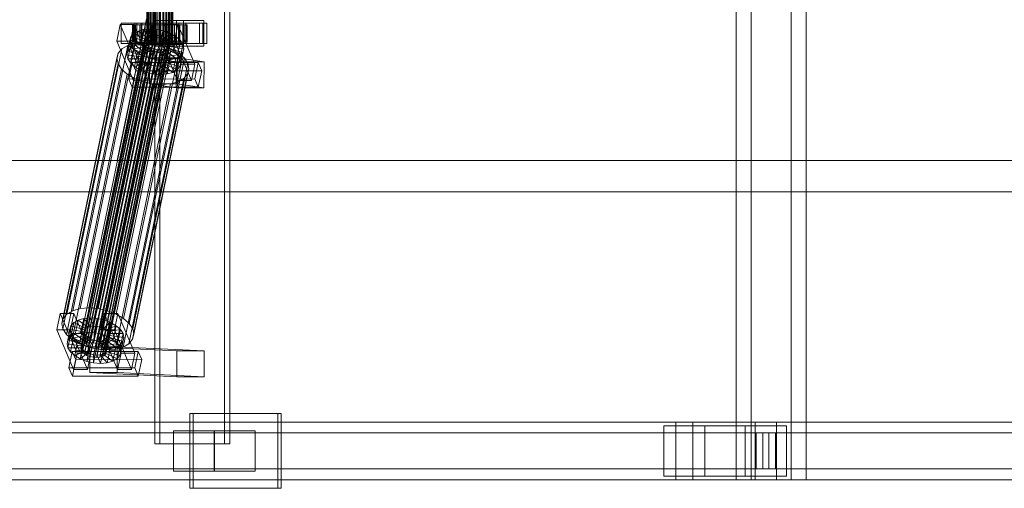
# Model space of a CAD drawing. Header units: millimetres. Extents: x -2233 to 65662, y -50530 to 6847.
# Tile 416 of 656: x 20029 to 20713, y -18456 to -18130. Entities that reach past the tile are written whole.
import ezdxf

# ---------------------------------------------------------------- set-up
doc = ezdxf.new("R2010")
doc.units = ezdxf.units.MM
doc.layers.add('superior_C02', color=7, linetype='Continuous', lineweight=0)

msp = doc.modelspace()

# ---------------------------------------------------------------- linework, layer by layer
at = {"layer": 'superior_C02'}
for p, q in [((20526.757, -17550), (20526.757, -18450)), ((20537.188, -18450), (20537.188, -17550)), ((20564.939, -18450), (20564.939, -17550)), ((20575.37, -17550), (20575.37, -18450)), ((20122.893, -17575), (20122.893, -18425)), ((20126.47, -18425), (20126.47, -17575)), ((20171.385, -18425), (20171.385, -17575)), ((20174.961, -17575), (20174.961, -18425)), ((20117.402, -18148), (20117.402, -17852)), ((20117.613, -18148), (20117.613, -17852)), ((20117.804, -18148), (20117.804, -17852)), ((20118.423, -18148), (20118.423, -17852)), ((20118.791, -18148), (20118.791, -17852)), ((20119.776, -18148), (20119.776, -17852)), ((20120.296, -18148), (20120.296, -17852)), ((20121.58, -18148), (20121.58, -17852)), ((20122.217, -18148), (20122.217, -17852)), ((20123.712, -18148), (20123.712, -17852)), ((20124.422, -18148), (20124.422, -17852)), ((20126.027, -18148), (20126.027, -17852)), ((20126.762, -18148), (20126.762, -17852)), ((20128.367, -18148), (20128.367, -17852)), ((20129.077, -18148), (20129.077, -17852)), ((20130.573, -18148), (20130.573, -17852)), ((20131.209, -18148), (20131.209, -17852)), ((20132.493, -18148), (20132.493, -17852)), ((20133.013, -18148), (20133.013, -17852)), ((20133.999, -18148), (20133.999, -17852)), ((20134.366, -18148), (20134.366, -17852)), ((20134.986, -17852), (20134.986, -18148)), ((20135.176, -18148), (20135.176, -17852)), ((20135.387, -18148), (20135.387, -17852)), ((20117.046, -18130), (20096.643, -18228.298)), ((20098.422, -18228.298), (20118.824, -18130)), ((20142.795, -18131), (20123.704, -18131)), ((20123.704, -18131), (20123.704, -18149)), ((20137.892, -18131), (20123.704, -18131)), ((20137.892, -18149), (20137.892, -18131)), ((20137.892, -18131), (20156.983, -18131)), ((20142.795, -18149), (20142.795, -18131)), ((20142.795, -18131), (20156.983, -18131)), ((20156.983, -18131), (20156.983, -18149)), ((20098.806, -18133.859), (20096.425, -18145.327)), ((20108.351, -18133.847), (20098.806, -18133.859)), ((20110.556, -18161.391), (20098.806, -18133.859)), ((20109.039, -18133), (20099.494, -18133)), ((20099.494, -18133), (20099.494, -18147)), ((20113.8, -18133), (20099.494, -18133)), ((20105.971, -18145.315), (20108.351, -18133.847)), ((20107.857, -18134), (20107.411, -18134)), ((20107.411, -18134), (20117.402, -18134)), ((20107.411, -18146), (20107.411, -18134)), ((20107.411, -18134), (20108.258, -18134)), ((20109.566, -18134), (20107.857, -18134)), ((20107.857, -18134), (20117.613, -18134)), ((20107.857, -18146), (20107.857, -18134)), ((20111.215, -18138.419), (20108.198, -18140.156)), ((20108.258, -18134), (20117.804, -18134)), ((20108.258, -18146), (20108.258, -18134)), ((20108.258, -18134), (20110.342, -18134)), ((20108.351, -18133.847), (20120.102, -18161.379)), ((20109.039, -18147), (20109.039, -18133)), ((20109.039, -18133), (20123.346, -18133)), ((20109.175, -18148.249), (20111.215, -18138.419)), ((20112.422, -18134), (20109.566, -18134)), ((20109.566, -18134), (20118.423, -18134)), ((20109.566, -18146), (20109.566, -18134)), ((20156.159, -18133), (20110.341, -18133)), ((20110.341, -18133), (20110.341, -18147)), ((20113.321, -18133), (20110.341, -18133)), ((20110.342, -18134), (20118.791, -18134)), ((20110.342, -18146), (20110.342, -18134)), ((20110.342, -18134), (20113.52, -18134)), ((20115.125, -18137.325), (20111.215, -18138.419)), ((20111.215, -18138.419), (20118.108, -18143.38)), ((20116.231, -18134), (20112.422, -18134)), ((20112.422, -18134), (20119.776, -18134)), ((20112.422, -18146), (20112.422, -18134)), ((20113.084, -18147.155), (20115.125, -18137.325)), ((20113.321, -18147), (20113.321, -18133)), ((20113.321, -18133), (20159.14, -18133)), ((20113.52, -18134), (20120.296, -18134)), ((20113.52, -18146), (20113.52, -18134)), ((20113.52, -18134), (20117.575, -18134)), ((20113.8, -18147), (20113.8, -18133)), ((20113.8, -18133), (20123.346, -18133)), ((20119.66, -18136.948), (20115.125, -18137.325)), ((20115.125, -18137.325), (20119.96, -18142.862)), ((20120.732, -18134), (20116.231, -18134)), ((20116.231, -18134), (20121.58, -18134)), ((20116.231, -18146), (20116.231, -18134)), ((20117.402, -18134), (20117.613, -18134)), ((20117.402, -18134), (20117.402, -18146)), ((20117.804, -18134), (20117.402, -18134)), ((20117.575, -18134), (20122.217, -18134)), ((20117.575, -18146), (20117.575, -18134)), ((20117.575, -18134), (20122.231, -18134)), ((20117.613, -18134), (20118.423, -18134)), ((20117.613, -18134), (20117.613, -18146)), ((20117.62, -18146.777), (20119.66, -18136.948)), ((20117.804, -18134), (20117.804, -18146)), ((20118.791, -18134), (20117.804, -18134)), ((20118.423, -18134), (20119.776, -18134)), ((20118.423, -18134), (20118.423, -18146)), ((20118.791, -18134), (20118.791, -18146)), ((20120.296, -18134), (20118.791, -18134)), ((20124.513, -18137.313), (20119.66, -18136.948)), ((20119.66, -18136.948), (20122.108, -18142.683)), ((20119.776, -18134), (20121.58, -18134)), ((20119.776, -18134), (20119.776, -18146)), ((20120.296, -18134), (20120.296, -18146)), ((20122.217, -18134), (20120.296, -18134)), ((20125.619, -18134), (20120.732, -18134)), ((20120.732, -18134), (20123.712, -18134)), ((20120.732, -18146), (20120.732, -18134)), ((20121.58, -18134), (20123.712, -18134)), ((20121.58, -18134), (20121.58, -18146)), ((20122.217, -18134), (20122.217, -18146)), ((20124.422, -18134), (20122.217, -18134)), ((20122.231, -18134), (20124.422, -18134)), ((20122.231, -18146), (20122.231, -18134)), ((20122.231, -18134), (20127.171, -18134)), ((20122.473, -18147.143), (20124.513, -18137.313)), ((20123.346, -18133), (20123.346, -18147)), ((20123.712, -18134), (20126.027, -18134)), ((20123.712, -18134), (20123.712, -18146)), ((20124.513, -18137.313), (20124.407, -18142.856)), ((20124.422, -18134), (20124.422, -18146)), ((20126.762, -18134), (20124.422, -18134)), ((20129.352, -18138.396), (20124.513, -18137.313)), ((20130.559, -18134), (20125.619, -18134)), ((20125.619, -18134), (20126.027, -18134)), ((20125.619, -18146), (20125.619, -18134)), ((20126.027, -18134), (20128.367, -18134)), ((20126.027, -18134), (20126.027, -18146)), ((20129.352, -18138.396), (20126.699, -18143.369)), ((20127.171, -18134), (20126.762, -18134)), ((20126.762, -18134), (20126.762, -18146)), ((20129.077, -18134), (20126.762, -18134)), ((20129.351, -18133.821), (20126.971, -18145.289)), ((20127.171, -18146), (20127.171, -18134)), ((20127.171, -18134), (20132.058, -18134)), ((20127.311, -18148.226), (20129.352, -18138.396)), ((20130.559, -18134), (20128.367, -18134)), ((20128.367, -18134), (20130.573, -18134)), ((20128.367, -18134), (20128.367, -18146)), ((20132.058, -18134), (20129.077, -18134)), ((20129.077, -18134), (20129.077, -18146)), ((20131.209, -18134), (20129.077, -18134)), ((20138.897, -18133.809), (20129.351, -18133.821)), ((20141.102, -18161.353), (20129.351, -18133.821)), ((20133.847, -18140.123), (20129.352, -18138.396)), ((20139.585, -18133), (20130.04, -18133)), ((20130.04, -18133), (20130.04, -18147)), ((20144.346, -18133), (20130.04, -18133)), ((20135.215, -18134), (20130.559, -18134)), ((20130.559, -18146), (20130.559, -18134)), ((20135.215, -18134), (20130.573, -18134)), ((20130.573, -18134), (20132.493, -18134)), ((20130.573, -18134), (20130.573, -18146)), ((20136.559, -18134), (20131.209, -18134)), ((20131.209, -18134), (20131.209, -18146)), ((20133.013, -18134), (20131.209, -18134)), ((20132.058, -18146), (20132.058, -18134)), ((20132.058, -18134), (20136.559, -18134)), ((20139.27, -18134), (20132.493, -18134)), ((20132.493, -18134), (20133.999, -18134)), ((20132.493, -18134), (20132.493, -18146)), ((20140.367, -18134), (20133.013, -18134)), ((20133.013, -18134), (20133.013, -18146)), ((20134.366, -18134), (20133.013, -18134)), ((20142.447, -18134), (20133.999, -18134)), ((20133.999, -18134), (20134.986, -18134)), ((20133.999, -18134), (20133.999, -18146)), ((20143.223, -18134), (20134.366, -18134)), ((20134.366, -18134), (20134.366, -18146)), ((20135.176, -18134), (20134.366, -18134)), ((20134.986, -18134), (20144.531, -18134)), ((20134.986, -18146), (20134.986, -18134)), ((20134.986, -18134), (20135.387, -18134)), ((20144.933, -18134), (20135.176, -18134)), ((20135.176, -18134), (20135.176, -18146)), ((20135.387, -18134), (20135.176, -18134)), ((20139.27, -18134), (20135.215, -18134)), ((20135.215, -18146), (20135.215, -18134)), ((20145.379, -18134), (20135.387, -18134)), ((20135.387, -18134), (20135.387, -18146)), ((20136.516, -18145.277), (20138.897, -18133.809)), ((20136.559, -18146), (20136.559, -18134)), ((20136.559, -18134), (20140.367, -18134)), ((20138.897, -18133.809), (20150.647, -18161.341)), ((20142.447, -18134), (20139.27, -18134)), ((20139.27, -18146), (20139.27, -18134)), ((20139.585, -18147), (20139.585, -18133)), ((20139.585, -18133), (20153.892, -18133)), ((20140.367, -18146), (20140.367, -18134)), ((20140.367, -18134), (20143.223, -18134)), ((20144.531, -18134), (20142.447, -18134)), ((20142.447, -18146), (20142.447, -18134)), ((20143.223, -18146), (20143.223, -18134)), ((20143.223, -18134), (20144.933, -18134)), ((20144.346, -18147), (20144.346, -18133)), ((20144.346, -18133), (20153.892, -18133)), ((20144.531, -18134), (20144.531, -18146)), ((20145.379, -18134), (20144.531, -18134)), ((20144.933, -18146), (20144.933, -18134)), ((20144.933, -18134), (20145.379, -18134)), ((20145.379, -18146), (20145.379, -18134)), ((20153.892, -18133), (20153.892, -18147)), ((20156.159, -18147), (20156.159, -18133)), ((20156.159, -18133), (20159.14, -18133)), ((20159.14, -18133), (20159.14, -18147)), ((20071.408, -18358.68), (20115.783, -18144.881)), ((20071.735, -18357.434), (20116.11, -18143.635)), ((20072.643, -18356.363), (20117.019, -18142.565)), ((20074.073, -18355.541), (20118.448, -18141.742)), ((20075.924, -18355.022), (20120.3, -18141.224)), ((20078.073, -18354.844), (20122.448, -18141.045)), ((20080.371, -18355.017), (20124.747, -18141.218)), ((20082.664, -18355.53), (20127.039, -18141.731)), ((20084.793, -18356.348), (20129.168, -18142.549)), ((20086.614, -18357.415), (20130.99, -18143.617)), ((20088.004, -18358.659), (20132.38, -18144.861)), ((20096.425, -18145.327), (20105.971, -18145.315)), ((20096.425, -18145.327), (20108.176, -18172.859)), ((20103.549, -18154.877), (20105.589, -18145.047)), ((20104.239, -18152.246), (20106.279, -18142.416)), ((20106.279, -18142.416), (20105.589, -18145.047)), ((20105.589, -18145.047), (20115.443, -18146.52)), ((20105.589, -18145.047), (20106.175, -18147.868)), ((20117.721, -18172.847), (20105.971, -18145.315)), ((20106.158, -18149.985), (20108.198, -18140.156)), ((20108.198, -18140.156), (20106.279, -18142.416)), ((20106.279, -18142.416), (20115.77, -18145.274)), ((20117.402, -18146), (20107.411, -18146)), ((20107.411, -18146), (20107.857, -18146)), ((20108.258, -18146), (20107.411, -18146)), ((20117.613, -18146), (20107.857, -18146)), ((20107.857, -18146), (20109.566, -18146)), ((20108.198, -18140.156), (20116.679, -18144.203)), ((20117.804, -18146), (20108.258, -18146)), ((20110.342, -18146), (20108.258, -18146)), ((20118.423, -18146), (20109.566, -18146)), ((20109.566, -18146), (20112.422, -18146)), ((20118.791, -18146), (20110.342, -18146)), ((20113.52, -18146), (20110.342, -18146)), ((20119.776, -18146), (20112.422, -18146)), ((20112.422, -18146), (20116.231, -18146)), ((20120.296, -18146), (20113.52, -18146)), ((20117.575, -18146), (20113.52, -18146)), ((20115.77, -18145.274), (20113.73, -18155.103)), ((20116.679, -18144.203), (20114.639, -18154.033)), ((20115.443, -18146.52), (20115.77, -18145.274)), ((20115.77, -18145.274), (20116.679, -18144.203)), ((20116.11, -18143.635), (20115.783, -18144.881)), ((20115.783, -18144.881), (20116.061, -18146.218)), ((20118.108, -18143.38), (20116.068, -18153.21)), ((20117.019, -18142.565), (20116.11, -18143.635)), ((20121.58, -18146), (20116.231, -18146)), ((20116.231, -18146), (20120.732, -18146)), ((20116.679, -18144.203), (20118.108, -18143.38)), ((20118.448, -18141.742), (20117.019, -18142.565)), ((20117.613, -18146), (20117.402, -18146)), ((20117.402, -18146), (20117.804, -18146)), ((20122.217, -18146), (20117.575, -18146)), ((20122.231, -18146), (20117.575, -18146)), ((20118.423, -18146), (20117.613, -18146)), ((20117.804, -18146), (20118.791, -18146)), ((20119.96, -18142.862), (20117.92, -18152.692)), ((20118.108, -18143.38), (20119.96, -18142.862)), ((20119.776, -18146), (20118.423, -18146)), ((20120.3, -18141.224), (20118.448, -18141.742)), ((20118.791, -18146), (20120.296, -18146)), ((20121.58, -18146), (20119.776, -18146)), ((20119.96, -18142.862), (20122.108, -18142.683)), ((20122.108, -18142.683), (20120.068, -18152.513)), ((20120.296, -18146), (20122.217, -18146)), ((20122.448, -18141.045), (20120.3, -18141.224)), ((20123.712, -18146), (20120.732, -18146)), ((20120.732, -18146), (20125.619, -18146)), ((20123.712, -18146), (20121.58, -18146)), ((20122.108, -18142.683), (20124.407, -18142.856)), ((20122.217, -18146), (20124.422, -18146)), ((20124.422, -18146), (20122.231, -18146)), ((20127.171, -18146), (20122.231, -18146)), ((20124.407, -18142.856), (20122.367, -18152.686)), ((20124.747, -18141.218), (20122.448, -18141.045)), ((20126.027, -18146), (20123.712, -18146)), ((20124.407, -18142.856), (20126.699, -18143.369)), ((20124.422, -18146), (20126.762, -18146)), ((20126.699, -18143.369), (20124.659, -18153.199)), ((20127.039, -18141.731), (20124.747, -18141.218)), ((20126.027, -18146), (20125.619, -18146)), ((20125.619, -18146), (20130.559, -18146)), ((20128.367, -18146), (20126.027, -18146)), ((20126.699, -18143.369), (20128.828, -18144.188)), ((20126.762, -18146), (20127.171, -18146)), ((20126.762, -18146), (20129.077, -18146)), ((20128.828, -18144.188), (20126.788, -18154.017)), ((20126.971, -18145.289), (20136.516, -18145.277)), ((20126.971, -18145.289), (20138.721, -18172.821)), ((20129.168, -18142.549), (20127.039, -18141.731)), ((20132.058, -18146), (20127.171, -18146)), ((20130.573, -18146), (20128.367, -18146)), ((20128.367, -18146), (20130.559, -18146)), ((20130.65, -18145.255), (20128.61, -18155.085)), ((20133.847, -18140.123), (20128.828, -18144.188)), ((20128.828, -18144.188), (20130.65, -18145.255)), ((20129.077, -18146), (20132.058, -18146)), ((20129.077, -18146), (20131.209, -18146)), ((20130.99, -18143.617), (20129.168, -18142.549)), ((20130.559, -18146), (20135.215, -18146)), ((20132.493, -18146), (20130.573, -18146)), ((20130.573, -18146), (20135.215, -18146)), ((20137.693, -18142.377), (20130.65, -18145.255)), ((20130.65, -18145.255), (20132.04, -18146.499)), ((20132.38, -18144.861), (20130.99, -18143.617)), ((20131.209, -18146), (20136.559, -18146)), ((20131.209, -18146), (20133.013, -18146)), ((20131.807, -18149.953), (20133.847, -18140.123)), ((20140.626, -18145.003), (20132.04, -18146.499)), ((20136.559, -18146), (20132.058, -18146)), ((20133.243, -18146.196), (20132.38, -18144.861)), ((20133.999, -18146), (20132.493, -18146)), ((20132.493, -18146), (20139.27, -18146)), ((20133.013, -18146), (20140.367, -18146)), ((20133.013, -18146), (20134.366, -18146)), ((20137.693, -18142.377), (20133.847, -18140.123)), ((20134.986, -18146), (20133.999, -18146)), ((20133.999, -18146), (20142.447, -18146)), ((20134.366, -18146), (20143.223, -18146)), ((20134.366, -18146), (20135.176, -18146)), ((20144.531, -18146), (20134.986, -18146)), ((20135.387, -18146), (20134.986, -18146)), ((20135.176, -18146), (20144.933, -18146)), ((20135.176, -18146), (20135.387, -18146)), ((20135.215, -18146), (20139.27, -18146)), ((20135.387, -18146), (20145.379, -18146)), ((20135.652, -18152.207), (20137.693, -18142.377)), ((20148.267, -18172.809), (20136.516, -18145.277)), ((20140.367, -18146), (20136.559, -18146)), ((20140.626, -18145.003), (20137.693, -18142.377)), ((20138.586, -18154.833), (20140.626, -18145.003)), ((20139.27, -18146), (20142.447, -18146)), ((20143.223, -18146), (20140.367, -18146)), ((20142.448, -18147.823), (20140.626, -18145.003)), ((20142.447, -18146), (20144.531, -18146)), ((20144.933, -18146), (20143.223, -18146)), ((20144.531, -18146), (20145.379, -18146)), ((20145.379, -18146), (20144.933, -18146)), ((20061.796, -18334.981), (20100.05, -18150.672)), ((20065.829, -18332.659), (20104.083, -18148.35)), ((20071.055, -18331.197), (20109.31, -18146.887)), ((20071.685, -18360.017), (20116.061, -18146.218)), ((20072.548, -18361.352), (20116.924, -18147.554)), ((20073.938, -18362.596), (20118.313, -18148.798)), ((20075.759, -18363.664), (20120.135, -18149.865)), ((20077.118, -18330.692), (20115.373, -18146.383)), ((20077.889, -18364.482), (20122.264, -18150.683)), ((20080.181, -18364.995), (20124.556, -18151.196)), ((20082.479, -18365.168), (20126.855, -18151.369)), ((20083.606, -18331.181), (20121.86, -18146.872)), ((20084.628, -18364.989), (20129.003, -18151.191)), ((20086.48, -18364.471), (20130.855, -18150.672)), ((20087.909, -18363.648), (20132.284, -18149.85)), ((20088.818, -18362.578), (20133.193, -18148.779)), ((20133.243, -18146.196), (20088.867, -18359.995)), ((20089.145, -18361.332), (20133.52, -18147.533)), ((20090.074, -18332.629), (20128.329, -18148.32)), ((20096.084, -18334.938), (20134.339, -18150.629)), ((20100.05, -18150.672), (20097.485, -18153.694)), ((20099.494, -18147), (20109.039, -18147)), ((20099.494, -18147), (20113.8, -18147)), ((20104.083, -18148.35), (20100.05, -18150.672)), ((20103.549, -18154.877), (20104.239, -18152.246)), ((20109.31, -18146.887), (20104.083, -18148.35)), ((20104.135, -18157.698), (20106.175, -18147.868)), ((20104.239, -18152.246), (20106.158, -18149.985)), ((20113.73, -18155.103), (20104.239, -18152.246)), ((20105.957, -18160.518), (20107.997, -18150.688)), ((20106.158, -18149.985), (20109.175, -18148.249)), ((20114.639, -18154.033), (20106.158, -18149.985)), ((20106.175, -18147.868), (20115.721, -18147.856)), ((20106.175, -18147.868), (20107.997, -18150.688)), ((20107.997, -18150.688), (20116.584, -18149.192)), ((20107.997, -18150.688), (20110.931, -18153.314)), ((20123.346, -18147), (20109.039, -18147)), ((20109.175, -18148.249), (20113.084, -18147.155)), ((20116.068, -18153.21), (20109.175, -18148.249)), ((20115.373, -18146.383), (20109.31, -18146.887)), ((20110.341, -18147), (20156.159, -18147)), ((20110.341, -18147), (20113.321, -18147)), ((20110.931, -18153.314), (20117.973, -18150.436)), ((20113.084, -18147.155), (20117.62, -18146.777)), ((20117.92, -18152.692), (20113.084, -18147.155)), ((20159.14, -18147), (20113.321, -18147)), ((20115.443, -18146.52), (20113.403, -18156.35)), ((20115.721, -18147.856), (20113.68, -18157.686)), ((20123.346, -18147), (20113.8, -18147)), ((20116.584, -18149.192), (20114.543, -18159.022)), ((20114.776, -18155.567), (20119.795, -18151.503)), ((20121.86, -18146.872), (20115.373, -18146.383)), ((20115.721, -18147.856), (20115.443, -18146.52)), ((20116.584, -18149.192), (20115.721, -18147.856)), ((20117.973, -18150.436), (20115.933, -18160.266)), ((20116.061, -18146.218), (20116.924, -18147.554)), ((20117.92, -18152.692), (20116.068, -18153.21)), ((20117.973, -18150.436), (20116.584, -18149.192)), ((20116.924, -18147.554), (20118.313, -18148.798)), ((20117.804, -18148), (20117.402, -18148)), ((20117.402, -18148), (20117.613, -18148)), ((20117.613, -18148), (20118.423, -18148)), ((20120.068, -18152.513), (20117.62, -18146.777)), ((20117.62, -18146.777), (20122.473, -18147.143)), ((20119.795, -18151.503), (20117.755, -18161.333)), ((20118.791, -18148), (20117.804, -18148)), ((20120.068, -18152.513), (20117.92, -18152.692)), ((20119.795, -18151.503), (20117.973, -18150.436)), ((20118.313, -18148.798), (20120.135, -18149.865)), ((20118.423, -18148), (20119.776, -18148)), ((20120.296, -18148), (20118.791, -18148)), ((20119.271, -18157.295), (20121.924, -18152.321)), ((20119.776, -18148), (20121.58, -18148)), ((20121.924, -18152.321), (20119.795, -18151.503)), ((20121.924, -18152.321), (20119.884, -18162.151)), ((20122.367, -18152.686), (20120.068, -18152.513)), ((20120.135, -18149.865), (20122.264, -18150.683)), ((20122.217, -18148), (20120.296, -18148)), ((20121.58, -18148), (20123.712, -18148)), ((20128.329, -18148.32), (20121.86, -18146.872)), ((20124.216, -18152.835), (20121.924, -18152.321)), ((20124.216, -18152.835), (20122.176, -18162.664)), ((20124.422, -18148), (20122.217, -18148)), ((20122.264, -18150.683), (20124.556, -18151.196)), ((20122.367, -18152.686), (20122.473, -18147.143)), ((20124.659, -18153.199), (20122.367, -18152.686)), ((20122.473, -18147.143), (20127.311, -18148.226)), ((20123.704, -18149), (20142.795, -18149)), ((20137.892, -18149), (20123.704, -18149)), ((20123.712, -18148), (20126.027, -18148)), ((20124.11, -18158.378), (20124.216, -18152.835)), ((20126.515, -18153.008), (20124.216, -18152.835)), ((20126.762, -18148), (20124.422, -18148)), ((20124.556, -18151.196), (20126.855, -18151.369)), ((20124.659, -18153.199), (20127.311, -18148.226)), ((20126.027, -18148), (20128.367, -18148)), ((20128.663, -18152.829), (20126.515, -18153.008)), ((20128.663, -18152.829), (20126.623, -18162.659)), ((20129.077, -18148), (20126.762, -18148)), ((20126.788, -18154.017), (20131.807, -18149.953)), ((20126.855, -18151.369), (20129.003, -18151.191)), ((20127.311, -18148.226), (20131.807, -18149.953)), ((20134.339, -18150.629), (20128.329, -18148.32)), ((20128.367, -18148), (20130.573, -18148)), ((20130.515, -18152.311), (20128.475, -18162.14)), ((20128.61, -18155.085), (20135.652, -18152.207)), ((20130.515, -18152.311), (20128.663, -18152.829)), ((20133.498, -18158.366), (20128.663, -18152.829)), ((20129.003, -18151.191), (20130.855, -18150.672)), ((20131.209, -18148), (20129.077, -18148)), ((20131.944, -18151.488), (20129.904, -18161.318)), ((20132.04, -18146.499), (20129.999, -18156.329)), ((20130.04, -18147), (20139.585, -18147)), ((20130.04, -18147), (20144.346, -18147)), ((20131.944, -18151.488), (20130.515, -18152.311)), ((20137.408, -18157.272), (20130.515, -18152.311)), ((20130.573, -18148), (20132.493, -18148)), ((20132.853, -18150.417), (20130.813, -18160.247)), ((20130.855, -18150.672), (20132.284, -18149.85)), ((20130.862, -18157.665), (20132.903, -18147.835)), ((20133.18, -18149.171), (20131.14, -18159.001)), ((20133.013, -18148), (20131.209, -18148)), ((20131.807, -18149.953), (20135.652, -18152.207)), ((20132.853, -18150.417), (20131.944, -18151.488)), ((20140.425, -18155.535), (20131.944, -18151.488)), ((20132.04, -18146.499), (20132.903, -18147.835)), ((20132.284, -18149.85), (20133.193, -18148.779)), ((20132.493, -18148), (20133.999, -18148)), ((20133.18, -18149.171), (20132.853, -18150.417)), ((20142.344, -18153.275), (20132.853, -18150.417)), ((20132.903, -18147.835), (20142.448, -18147.823)), ((20132.903, -18147.835), (20133.18, -18149.171)), ((20134.366, -18148), (20133.013, -18148)), ((20143.034, -18150.644), (20133.18, -18149.171)), ((20133.193, -18148.779), (20133.52, -18147.533)), ((20133.52, -18147.533), (20133.243, -18146.196)), ((20133.999, -18148), (20134.986, -18148)), ((20139.479, -18153.641), (20134.339, -18150.629)), ((20135.176, -18148), (20134.366, -18148)), ((20134.986, -18148), (20135.387, -18148)), ((20135.387, -18148), (20135.176, -18148)), ((20135.652, -18152.207), (20138.586, -18154.833)), ((20156.983, -18149), (20137.892, -18149)), ((20153.892, -18147), (20139.585, -18147)), ((20142.448, -18147.823), (20140.408, -18157.653)), ((20140.994, -18160.474), (20143.034, -18150.644)), ((20142.344, -18153.275), (20143.034, -18150.644)), ((20143.034, -18150.644), (20142.448, -18147.823)), ((20156.983, -18149), (20142.795, -18149)), ((20153.892, -18147), (20144.346, -18147)), ((20159.14, -18147), (20156.159, -18147)), ((20058.308, -18341.52), (20096.562, -18157.211)), ((20059.23, -18338.003), (20097.485, -18153.694)), ((20097.485, -18153.694), (20096.562, -18157.211)), ((20096.562, -18157.211), (20097.346, -18160.982)), ((20101.225, -18337.95), (20139.479, -18153.641)), ((20113.403, -18156.35), (20103.549, -18154.877)), ((20104.135, -18157.698), (20103.549, -18154.877)), ((20113.68, -18157.686), (20104.135, -18157.698)), ((20105.957, -18160.518), (20104.135, -18157.698)), ((20105.147, -18341.461), (20143.401, -18157.152)), ((20114.543, -18159.022), (20105.957, -18160.518)), ((20108.89, -18163.144), (20110.931, -18153.314)), ((20110.931, -18153.314), (20114.776, -18155.567)), ((20112.736, -18165.397), (20114.776, -18155.567)), ((20113.73, -18155.103), (20113.403, -18156.35)), ((20113.403, -18156.35), (20113.68, -18157.686)), ((20113.68, -18157.686), (20114.543, -18159.022)), ((20114.639, -18154.033), (20113.73, -18155.103)), ((20114.543, -18159.022), (20115.933, -18160.266)), ((20116.068, -18153.21), (20114.639, -18154.033)), ((20114.776, -18155.567), (20119.271, -18157.295)), ((20117.231, -18167.125), (20119.271, -18157.295)), ((20119.5, -18156.962), (20119.253, -18174.943)), ((20119.271, -18157.295), (20124.11, -18158.378)), ((20138.591, -18156.962), (20119.5, -18156.962)), ((20138.009, -18159.83), (20119.5, -18156.962)), ((20122.07, -18168.208), (20124.11, -18158.378)), ((20124.11, -18158.378), (20128.963, -18158.743)), ((20126.515, -18153.008), (20124.475, -18162.837)), ((20126.788, -18154.017), (20124.659, -18153.199)), ((20128.963, -18158.743), (20126.515, -18153.008)), ((20128.61, -18155.085), (20126.788, -18154.017)), ((20126.923, -18168.573), (20128.963, -18158.743)), ((20129.999, -18156.329), (20128.61, -18155.085)), ((20128.963, -18158.743), (20133.498, -18158.366)), ((20129.999, -18156.329), (20138.586, -18154.833)), ((20130.862, -18157.665), (20129.999, -18156.329)), ((20130.813, -18160.247), (20131.14, -18159.001)), ((20140.408, -18157.653), (20130.862, -18157.665)), ((20131.14, -18159.001), (20130.862, -18157.665)), ((20131.14, -18159.001), (20140.994, -18160.474)), ((20131.458, -18168.196), (20133.498, -18158.366)), ((20133.498, -18158.366), (20137.408, -18157.272)), ((20135.368, -18167.102), (20137.408, -18157.272)), ((20137.408, -18157.272), (20140.425, -18155.535)), ((20138.343, -18174.943), (20138.591, -18156.962)), ((20138.385, -18165.365), (20140.425, -18155.535)), ((20138.586, -18154.833), (20140.408, -18157.653)), ((20138.591, -18156.962), (20157.1, -18159.83)), ((20143.401, -18157.152), (20139.479, -18153.641)), ((20140.304, -18163.105), (20142.344, -18153.275)), ((20140.408, -18157.653), (20140.994, -18160.474)), ((20140.425, -18155.535), (20142.344, -18153.275)), ((20145.837, -18160.922), (20143.401, -18157.152)), ((20059.091, -18345.291), (20097.346, -18160.982)), ((20061.526, -18349.061), (20099.781, -18164.752)), ((20097.346, -18160.982), (20099.781, -18164.752)), ((20099.781, -18164.752), (20103.703, -18168.263)), ((20107.203, -18160.247), (20104.823, -18171.715)), ((20108.89, -18163.144), (20105.957, -18160.518)), ((20153.021, -18160.19), (20107.203, -18160.247)), ((20109.651, -18165.983), (20107.203, -18160.247)), ((20107.271, -18177.451), (20109.651, -18165.983)), ((20145.837, -18160.922), (20107.582, -18345.231)), ((20108.176, -18172.859), (20110.556, -18161.391)), ((20108.365, -18349.002), (20146.62, -18164.693)), ((20115.933, -18160.266), (20108.89, -18163.144)), ((20112.736, -18165.397), (20108.89, -18163.144)), ((20109.651, -18165.983), (20155.469, -18165.926)), ((20110.556, -18161.391), (20120.102, -18161.379)), ((20117.755, -18161.333), (20112.736, -18165.397)), ((20117.231, -18167.125), (20112.736, -18165.397)), ((20115.933, -18160.266), (20117.755, -18161.333)), ((20119.884, -18162.151), (20117.231, -18167.125)), ((20120.102, -18161.379), (20117.721, -18172.847)), ((20117.755, -18161.333), (20119.884, -18162.151)), ((20119.884, -18162.151), (20122.176, -18162.664)), ((20122.176, -18162.664), (20122.07, -18168.208)), ((20122.176, -18162.664), (20124.475, -18162.837)), ((20124.475, -18162.837), (20126.623, -18162.659)), ((20124.475, -18162.837), (20126.923, -18168.573)), ((20126.623, -18162.659), (20128.475, -18162.14)), ((20126.623, -18162.659), (20131.458, -18168.196)), ((20128.475, -18162.14), (20129.904, -18161.318)), ((20128.475, -18162.14), (20135.368, -18167.102)), ((20129.904, -18161.318), (20130.813, -18160.247)), ((20129.904, -18161.318), (20138.385, -18165.365)), ((20130.813, -18160.247), (20140.304, -18163.105)), ((20138.385, -18165.365), (20135.368, -18167.102)), ((20137.762, -18177.811), (20138.009, -18159.83)), ((20138.009, -18159.83), (20157.1, -18159.83)), ((20140.304, -18163.105), (20138.385, -18165.365)), ((20138.721, -18172.821), (20141.102, -18161.353)), ((20140.994, -18160.474), (20140.304, -18163.105)), ((20141.102, -18161.353), (20150.647, -18161.341)), ((20145.698, -18168.21), (20146.62, -18164.693)), ((20146.62, -18164.693), (20145.837, -18160.922)), ((20150.647, -18161.341), (20148.267, -18172.809)), ((20150.641, -18171.658), (20153.021, -18160.19)), ((20153.021, -18160.19), (20155.469, -18165.926)), ((20155.469, -18165.926), (20153.089, -18177.394)), ((20157.1, -18159.83), (20156.852, -18177.811)), ((20065.448, -18352.572), (20103.703, -18168.263)), ((20070.589, -18355.584), (20108.844, -18171.275)), ((20103.703, -18168.263), (20108.844, -18171.275)), ((20104.823, -18171.715), (20150.641, -18171.658)), ((20104.823, -18171.715), (20107.271, -18177.451)), ((20104.878, -18355.541), (20143.132, -18171.232)), ((20107.443, -18352.519), (20145.698, -18168.21)), ((20117.721, -18172.847), (20108.176, -18172.859)), ((20108.844, -18171.275), (20114.853, -18173.584)), ((20122.07, -18168.208), (20117.231, -18167.125)), ((20126.923, -18168.573), (20122.07, -18168.208)), ((20131.458, -18168.196), (20126.923, -18168.573)), ((20135.368, -18167.102), (20131.458, -18168.196)), ((20148.267, -18172.809), (20138.721, -18172.821)), ((20139.099, -18173.554), (20143.132, -18171.232)), ((20143.132, -18171.232), (20145.698, -18168.21)), ((20153.089, -18177.394), (20150.641, -18171.658)), ((20076.599, -18357.893), (20114.853, -18173.584)), ((20083.067, -18359.341), (20121.322, -18175.032)), ((20089.555, -18359.83), (20127.809, -18175.521)), ((20095.618, -18359.326), (20133.873, -18175.016)), ((20100.844, -18357.863), (20139.099, -18173.554)), ((20153.089, -18177.394), (20107.271, -18177.451)), ((20114.853, -18173.584), (20121.322, -18175.032)), ((20119.253, -18174.943), (20138.343, -18174.943)), ((20137.762, -18177.811), (20119.253, -18174.943)), ((20121.322, -18175.032), (20127.809, -18175.521)), ((20127.809, -18175.521), (20133.873, -18175.016)), ((20133.873, -18175.016), (20139.099, -18173.554)), ((20156.852, -18177.811), (20137.762, -18177.811)), ((20156.852, -18177.811), (20138.343, -18174.943)), ((20096.643, -18228.298), (19160.686, -18228.298)), ((19162.465, -18228.298), (20098.422, -18228.298)), ((20096.643, -18228.298), (20098.422, -18228.298)), ((21032.6, -18228.298), (20096.643, -18228.298)), ((20098.422, -18228.298), (21034.379, -18228.298)), ((24634.01, -18250), (15575.415, -18250)), ((15576.913, -18250), (24635.508, -18250)), ((20071.055, -18331.197), (20077.118, -18330.692)), ((20077.118, -18330.692), (20083.606, -18331.181)), ((20057.15, -18334.551), (20054.77, -18346.02)), ((20066.696, -18334.539), (20057.15, -18334.551)), ((20068.901, -18362.083), (20057.15, -18334.551)), ((20059.23, -18338.003), (20061.796, -18334.981)), ((20061.796, -18334.981), (20065.829, -18332.659)), ((20064.316, -18346.008), (20066.696, -18334.539)), ((20065.829, -18332.659), (20071.055, -18331.197)), ((20066.696, -18334.539), (20078.447, -18362.071)), ((20083.606, -18331.181), (20090.074, -18332.629)), ((20087.696, -18334.513), (20085.316, -18345.981)), ((20097.241, -18334.501), (20087.696, -18334.513)), ((20099.447, -18362.045), (20087.696, -18334.513)), ((20090.074, -18332.629), (20096.084, -18334.938)), ((20094.861, -18345.969), (20097.241, -18334.501)), ((20096.084, -18334.938), (20101.225, -18337.95)), ((20097.241, -18334.501), (20108.992, -18362.033)), ((20058.308, -18341.52), (20059.23, -18338.003)), ((20059.091, -18345.291), (20058.308, -18341.52)), ((20062.584, -18352.938), (20064.624, -18343.108)), ((20064.624, -18343.108), (20063.934, -18345.739)), ((20064.503, -18350.678), (20066.543, -18340.848)), ((20066.543, -18340.848), (20064.624, -18343.108)), ((20064.624, -18343.108), (20074.115, -18345.966)), ((20069.56, -18339.111), (20066.543, -18340.848)), ((20066.543, -18340.848), (20075.024, -18344.895)), ((20067.52, -18348.941), (20069.56, -18339.111)), ((20073.47, -18338.017), (20069.56, -18339.111)), ((20069.56, -18339.111), (20076.453, -18344.073)), ((20071.429, -18347.847), (20073.47, -18338.017)), ((20078.005, -18337.64), (20073.47, -18338.017)), ((20073.47, -18338.017), (20078.305, -18343.554)), ((20076.453, -18344.073), (20074.413, -18353.902)), ((20075.024, -18344.895), (20076.453, -18344.073)), ((20075.965, -18347.47), (20078.005, -18337.64)), ((20078.305, -18343.554), (20076.265, -18353.384)), ((20076.453, -18344.073), (20078.305, -18343.554)), ((20082.858, -18338.005), (20078.005, -18337.64)), ((20078.005, -18337.64), (20080.453, -18343.376)), ((20078.305, -18343.554), (20080.453, -18343.376)), ((20080.453, -18343.376), (20078.413, -18353.205)), ((20080.453, -18343.376), (20082.752, -18343.549)), ((20082.752, -18343.549), (20080.712, -18353.378)), ((20080.817, -18347.835), (20082.858, -18338.005)), ((20082.858, -18338.005), (20082.752, -18343.549)), ((20082.752, -18343.549), (20085.044, -18344.062)), ((20087.697, -18339.088), (20082.858, -18338.005)), ((20085.044, -18344.062), (20083.004, -18353.892)), ((20087.697, -18339.088), (20085.044, -18344.062)), ((20085.044, -18344.062), (20087.173, -18344.88)), ((20085.656, -18348.918), (20087.697, -18339.088)), ((20092.192, -18340.816), (20087.173, -18344.88)), ((20092.192, -18340.816), (20087.697, -18339.088)), ((20096.037, -18343.069), (20088.995, -18345.947)), ((20090.152, -18350.645), (20092.192, -18340.816)), ((20096.037, -18343.069), (20092.192, -18340.816)), ((20093.997, -18352.899), (20096.037, -18343.069)), ((20098.971, -18345.695), (20096.037, -18343.069)), ((20101.225, -18337.95), (20105.147, -18341.461)), ((20105.147, -18341.461), (20107.582, -18345.231)), ((20054.77, -18346.02), (20064.316, -18346.008)), ((20054.77, -18346.02), (20066.521, -18373.551)), ((20061.526, -18349.061), (20059.091, -18345.291)), ((20065.448, -18352.572), (20061.526, -18349.061)), ((20061.894, -18355.569), (20063.934, -18345.739)), ((20062.48, -18358.39), (20064.52, -18348.56)), ((20062.584, -18352.938), (20064.503, -18350.678)), ((20063.934, -18345.739), (20073.788, -18347.212)), ((20063.934, -18345.739), (20064.52, -18348.56)), ((20076.066, -18373.539), (20064.316, -18346.008)), ((20064.503, -18350.678), (20067.52, -18348.941)), ((20072.984, -18354.725), (20064.503, -18350.678)), ((20064.52, -18348.56), (20074.065, -18348.548)), ((20064.52, -18348.56), (20066.342, -18351.38)), ((20066.342, -18351.38), (20074.928, -18349.884)), ((20067.52, -18348.941), (20071.429, -18347.847)), ((20074.413, -18353.902), (20067.52, -18348.941)), ((20069.275, -18354.006), (20076.318, -18351.128)), ((20071.429, -18347.847), (20075.965, -18347.47)), ((20076.265, -18353.384), (20071.429, -18347.847)), ((20073.788, -18347.212), (20071.748, -18357.042)), ((20074.065, -18348.548), (20072.025, -18358.378)), ((20074.115, -18345.966), (20072.075, -18355.796)), ((20074.928, -18349.884), (20072.888, -18359.714)), ((20075.024, -18344.895), (20072.984, -18354.725)), ((20073.788, -18347.212), (20074.115, -18345.966)), ((20074.065, -18348.548), (20073.788, -18347.212)), ((20074.928, -18349.884), (20074.065, -18348.548)), ((20074.115, -18345.966), (20075.024, -18344.895)), ((20076.318, -18351.128), (20074.278, -18360.958)), ((20076.318, -18351.128), (20074.928, -18349.884)), ((20078.413, -18353.205), (20075.965, -18347.47)), ((20075.965, -18347.47), (20080.817, -18347.835)), ((20078.14, -18352.196), (20076.318, -18351.128)), ((20080.712, -18353.378), (20080.817, -18347.835)), ((20080.817, -18347.835), (20085.656, -18348.918)), ((20083.004, -18353.892), (20085.656, -18348.918)), ((20087.173, -18344.88), (20085.133, -18354.71)), ((20085.133, -18354.71), (20090.152, -18350.645)), ((20085.316, -18345.981), (20094.861, -18345.969)), ((20085.316, -18345.981), (20097.066, -18373.513)), ((20085.656, -18348.918), (20090.152, -18350.645)), ((20088.995, -18345.947), (20086.955, -18355.777)), ((20087.173, -18344.88), (20088.995, -18345.947)), ((20090.384, -18347.191), (20088.344, -18357.021)), ((20088.995, -18345.947), (20090.384, -18347.191)), ((20091.198, -18351.109), (20089.158, -18360.939)), ((20089.207, -18358.357), (20091.247, -18348.527)), ((20091.525, -18349.863), (20089.485, -18359.693)), ((20090.152, -18350.645), (20093.997, -18352.899)), ((20091.198, -18351.109), (20090.289, -18352.18)), ((20098.971, -18345.695), (20090.384, -18347.191)), ((20090.384, -18347.191), (20091.247, -18348.527)), ((20091.525, -18349.863), (20091.198, -18351.109)), ((20100.689, -18353.967), (20091.198, -18351.109)), ((20091.247, -18348.527), (20100.793, -18348.515)), ((20091.247, -18348.527), (20091.525, -18349.863)), ((20101.379, -18351.336), (20091.525, -18349.863)), ((20106.612, -18373.501), (20094.861, -18345.969)), ((20096.931, -18355.525), (20098.971, -18345.695)), ((20100.793, -18348.515), (20098.753, -18358.345)), ((20100.793, -18348.515), (20098.971, -18345.695)), ((20101.379, -18351.336), (20100.793, -18348.515)), ((20108.365, -18349.002), (20107.443, -18352.519)), ((20107.582, -18345.231), (20108.365, -18349.002)), ((20061.894, -18355.569), (20062.584, -18352.938)), ((20071.748, -18357.042), (20061.894, -18355.569)), ((20062.48, -18358.39), (20061.894, -18355.569)), ((20072.075, -18355.796), (20062.584, -18352.938)), ((20064.302, -18361.21), (20066.342, -18351.38)), ((20070.589, -18355.584), (20065.448, -18352.572)), ((20066.342, -18351.38), (20069.275, -18354.006)), ((20067.235, -18363.836), (20069.275, -18354.006)), ((20069.275, -18354.006), (20073.121, -18356.26)), ((20076.599, -18357.893), (20070.589, -18355.584)), ((20071.081, -18366.09), (20073.121, -18356.26)), ((20071.408, -18358.68), (20071.735, -18357.434)), ((20071.735, -18357.434), (20072.643, -18356.363)), ((20072.075, -18355.796), (20071.748, -18357.042)), ((20071.748, -18357.042), (20072.025, -18358.378)), ((20072.984, -18354.725), (20072.075, -18355.796)), ((20072.643, -18356.363), (20074.073, -18355.541)), ((20074.413, -18353.902), (20072.984, -18354.725)), ((20073.121, -18356.26), (20078.14, -18352.196)), ((20073.121, -18356.26), (20077.616, -18357.987)), ((20074.073, -18355.541), (20075.924, -18355.022)), ((20076.265, -18353.384), (20074.413, -18353.902)), ((20075.576, -18367.817), (20077.616, -18357.987)), ((20075.924, -18355.022), (20078.073, -18354.844)), ((20078.14, -18352.196), (20076.099, -18362.025)), ((20078.413, -18353.205), (20076.265, -18353.384)), ((20083.067, -18359.341), (20076.599, -18357.893)), ((20077.616, -18357.987), (20080.269, -18353.014)), ((20077.616, -18357.987), (20082.455, -18359.07)), ((20077.759, -18357.646), (20077.683, -18375.644)), ((20096.85, -18357.646), (20077.759, -18357.646)), ((20138.152, -18360.514), (20077.759, -18357.646)), ((20078.073, -18354.844), (20080.371, -18355.017)), ((20080.269, -18353.014), (20078.14, -18352.196)), ((20080.269, -18353.014), (20078.229, -18362.843)), ((20080.712, -18353.378), (20078.413, -18353.205)), ((20082.561, -18353.527), (20080.269, -18353.014)), ((20080.371, -18355.017), (20082.664, -18355.53)), ((20082.561, -18353.527), (20080.521, -18363.357)), ((20083.004, -18353.892), (20080.712, -18353.378)), ((20082.455, -18359.07), (20082.561, -18353.527)), ((20084.86, -18353.7), (20082.561, -18353.527)), ((20082.664, -18355.53), (20084.793, -18356.348)), ((20084.86, -18353.7), (20082.819, -18363.53)), ((20085.133, -18354.71), (20083.004, -18353.892)), ((20084.793, -18356.348), (20086.614, -18357.415)), ((20087.008, -18353.521), (20084.86, -18353.7)), ((20087.308, -18359.436), (20084.86, -18353.7)), ((20087.008, -18353.521), (20084.968, -18363.351)), ((20086.955, -18355.777), (20085.133, -18354.71)), ((20086.614, -18357.415), (20088.004, -18358.659)), ((20088.86, -18353.003), (20086.82, -18362.833)), ((20086.955, -18355.777), (20093.997, -18352.899)), ((20088.344, -18357.021), (20086.955, -18355.777)), ((20088.86, -18353.003), (20087.008, -18353.521)), ((20091.843, -18359.058), (20087.008, -18353.521)), ((20090.289, -18352.18), (20088.249, -18362.01)), ((20088.344, -18357.021), (20096.931, -18355.525)), ((20089.207, -18358.357), (20088.344, -18357.021)), ((20090.289, -18352.18), (20088.86, -18353.003)), ((20095.753, -18357.964), (20088.86, -18353.003)), ((20098.77, -18356.228), (20090.289, -18352.18)), ((20091.843, -18359.058), (20095.753, -18357.964)), ((20093.713, -18367.794), (20095.753, -18357.964)), ((20093.997, -18352.899), (20096.931, -18355.525)), ((20100.844, -18357.863), (20095.618, -18359.326)), ((20095.753, -18357.964), (20098.77, -18356.228)), ((20096.73, -18366.057), (20098.77, -18356.228)), ((20096.774, -18375.644), (20096.85, -18357.646)), ((20096.85, -18357.646), (20157.243, -18360.514)), ((20096.931, -18355.525), (20098.753, -18358.345)), ((20098.648, -18363.797), (20100.689, -18353.967)), ((20098.77, -18356.228), (20100.689, -18353.967)), ((20099.338, -18361.166), (20101.379, -18351.336)), ((20100.689, -18353.967), (20101.379, -18351.336)), ((20104.878, -18355.541), (20100.844, -18357.863)), ((20107.443, -18352.519), (20104.878, -18355.541)), ((20072.025, -18358.378), (20062.48, -18358.39)), ((20064.302, -18361.21), (20062.48, -18358.39)), ((20065.548, -18360.939), (20063.167, -18372.408)), ((20072.888, -18359.714), (20064.302, -18361.21)), ((20067.235, -18363.836), (20064.302, -18361.21)), ((20111.366, -18360.882), (20065.548, -18360.939)), ((20067.996, -18366.675), (20065.548, -18360.939)), ((20066.521, -18373.551), (20068.901, -18362.083)), ((20074.278, -18360.958), (20067.235, -18363.836)), ((20071.081, -18366.09), (20067.235, -18363.836)), ((20068.901, -18362.083), (20078.447, -18362.071)), ((20076.099, -18362.025), (20071.081, -18366.09)), ((20071.685, -18360.017), (20071.408, -18358.68)), ((20072.548, -18361.352), (20071.685, -18360.017)), ((20072.025, -18358.378), (20072.888, -18359.714)), ((20073.938, -18362.596), (20072.548, -18361.352)), ((20072.888, -18359.714), (20074.278, -18360.958)), ((20075.759, -18363.664), (20073.938, -18362.596)), ((20074.278, -18360.958), (20076.099, -18362.025)), ((20078.229, -18362.843), (20075.576, -18367.817)), ((20077.889, -18364.482), (20075.759, -18363.664)), ((20078.447, -18362.071), (20076.066, -18373.539)), ((20076.099, -18362.025), (20078.229, -18362.843)), ((20080.181, -18364.995), (20077.889, -18364.482)), ((20078.229, -18362.843), (20080.521, -18363.357)), ((20080.415, -18368.9), (20082.455, -18359.07)), ((20080.521, -18363.357), (20080.415, -18368.9)), ((20080.521, -18363.357), (20082.819, -18363.53)), ((20082.455, -18359.07), (20087.308, -18359.436)), ((20082.819, -18363.53), (20084.968, -18363.351)), ((20082.819, -18363.53), (20085.267, -18369.265)), ((20089.555, -18359.83), (20083.067, -18359.341)), ((20086.48, -18364.471), (20084.628, -18364.989)), ((20084.968, -18363.351), (20086.82, -18362.833)), ((20084.968, -18363.351), (20089.803, -18368.888)), ((20085.267, -18369.265), (20087.308, -18359.436)), ((20087.909, -18363.648), (20086.48, -18364.471)), ((20086.82, -18362.833), (20088.249, -18362.01)), ((20086.82, -18362.833), (20093.713, -18367.794)), ((20087.308, -18359.436), (20091.843, -18359.058)), ((20088.818, -18362.578), (20087.909, -18363.648)), ((20088.004, -18358.659), (20088.867, -18359.995)), ((20088.249, -18362.01), (20089.158, -18360.939)), ((20088.249, -18362.01), (20096.73, -18366.057)), ((20089.145, -18361.332), (20088.818, -18362.578)), ((20088.867, -18359.995), (20089.145, -18361.332)), ((20089.158, -18360.939), (20089.485, -18359.693)), ((20089.158, -18360.939), (20098.648, -18363.797)), ((20098.753, -18358.345), (20089.207, -18358.357)), ((20089.485, -18359.693), (20089.207, -18358.357)), ((20089.485, -18359.693), (20099.338, -18361.166)), ((20095.618, -18359.326), (20089.555, -18359.83)), ((20089.803, -18368.888), (20091.843, -18359.058)), ((20098.648, -18363.797), (20096.73, -18366.057)), ((20097.066, -18373.513), (20099.447, -18362.045)), ((20099.338, -18361.166), (20098.648, -18363.797)), ((20098.753, -18358.345), (20099.338, -18361.166)), ((20099.447, -18362.045), (20108.992, -18362.033)), ((20108.992, -18362.033), (20106.612, -18373.501)), ((20108.986, -18372.35), (20111.366, -18360.882)), ((20111.366, -18360.882), (20113.814, -18366.618)), ((20138.076, -18378.512), (20138.152, -18360.514)), ((20138.152, -18360.514), (20157.243, -18360.514)), ((20157.243, -18360.514), (20157.167, -18378.512)), ((20065.616, -18378.143), (20067.996, -18366.675)), ((20067.996, -18366.675), (20113.814, -18366.618)), ((20075.576, -18367.817), (20071.081, -18366.09)), ((20080.415, -18368.9), (20075.576, -18367.817)), ((20082.479, -18365.168), (20080.181, -18364.995)), ((20085.267, -18369.265), (20080.415, -18368.9)), ((20084.628, -18364.989), (20082.479, -18365.168)), ((20089.803, -18368.888), (20085.267, -18369.265)), ((20093.713, -18367.794), (20089.803, -18368.888)), ((20096.73, -18366.057), (20093.713, -18367.794)), ((20113.814, -18366.618), (20111.434, -18378.086)), ((20063.167, -18372.408), (20108.986, -18372.35)), ((20063.167, -18372.408), (20065.616, -18378.143)), ((20111.434, -18378.086), (20065.616, -18378.143)), ((20076.066, -18373.539), (20066.521, -18373.551)), ((20077.683, -18375.644), (20096.774, -18375.644)), ((20138.076, -18378.512), (20077.683, -18375.644)), ((20157.167, -18378.512), (20096.774, -18375.644)), ((20106.612, -18373.501), (20097.066, -18373.513)), ((20111.434, -18378.086), (20108.986, -18372.35)), ((20157.167, -18378.512), (20138.076, -18378.512)), ((20208.346, -18404), (20147.255, -18404)), ((20147.255, -18404), (20147.255, -18456)), ((20149.64, -18404), (20147.255, -18404)), ((20149.64, -18456), (20149.64, -18404)), ((20149.64, -18404), (20210.731, -18404)), ((20208.346, -18456), (20208.346, -18404)), ((20208.346, -18404), (20210.731, -18404)), ((20210.731, -18404), (20210.731, -18456)), ((20484.747, -18410), (19339.287, -18410)), ((19351.209, -18410), (20496.669, -18410)), ((20539.887, -18410), (19394.427, -18410)), ((19409.329, -18410), (20554.789, -18410)), ((20505.026, -18412.5), (20476.39, -18412.5)), ((20476.39, -18412.5), (20476.39, -18447.5)), ((20533.02, -18412.5), (20476.39, -18412.5)), ((20484.747, -18410), (20484.747, -18450)), ((20496.669, -18410), (20484.747, -18410)), ((21630.207, -18410), (20484.747, -18410)), ((20496.669, -18450), (20496.669, -18410)), ((20496.669, -18410), (21642.129, -18410)), ((20505.026, -18447.5), (20505.026, -18412.5)), ((20505.026, -18412.5), (20561.656, -18412.5)), ((20533.02, -18447.5), (20533.02, -18412.5)), ((20533.02, -18412.5), (20561.656, -18412.5)), ((20539.887, -18410), (20539.887, -18450)), ((20554.789, -18410), (20539.887, -18410)), ((21685.346, -18410), (20539.887, -18410)), ((20554.789, -18450), (20554.789, -18410)), ((20554.789, -18410), (21700.249, -18410)), ((20561.656, -18412.5), (20561.656, -18447.5)), ((20545.161, -18417.5), (19343.072, -18417.5)), ((19347.425, -18417.5), (20549.514, -18417.5)), ((20164.438, -18416), (20135.801, -18416)), ((20135.801, -18416), (20135.801, -18444)), ((20164.079, -18416), (20135.801, -18416)), ((20164.079, -18444), (20164.079, -18416)), ((20164.079, -18416), (20192.715, -18416)), ((20164.438, -18444), (20164.438, -18416)), ((20164.438, -18416), (20192.715, -18416)), ((20192.715, -18416), (20192.715, -18444)), ((20540.683, -18417.5), (20553.993, -18417.5)), ((20540.683, -18442.5), (20540.683, -18417.5)), ((21629.513, -18417.5), (20540.683, -18417.5)), ((20545.161, -18417.5), (20545.161, -18442.5)), ((20549.514, -18417.5), (20545.161, -18417.5)), ((20549.514, -18442.5), (20549.514, -18417.5)), ((20553.993, -18417.5), (20553.993, -18442.5)), ((20553.993, -18417.5), (21642.823, -18417.5)), ((20122.893, -18425), (20171.385, -18425)), ((20122.893, -18425), (20126.47, -18425)), ((20174.961, -18425), (20126.47, -18425)), ((20174.961, -18425), (20171.385, -18425)), ((19343.072, -18442.5), (20545.161, -18442.5)), ((19347.425, -18442.5), (20549.514, -18442.5)), ((20135.801, -18444), (20164.438, -18444)), ((20135.801, -18444), (20164.079, -18444)), ((20192.715, -18444), (20164.079, -18444)), ((20192.715, -18444), (20164.438, -18444)), ((20553.993, -18442.5), (20540.683, -18442.5)), ((20540.683, -18442.5), (21629.513, -18442.5)), ((20545.161, -18442.5), (20549.514, -18442.5)), ((20553.993, -18442.5), (21642.823, -18442.5)), ((19339.287, -18450), (20484.747, -18450)), ((19351.209, -18450), (20496.669, -18450)), ((19394.427, -18450), (20539.887, -18450)), ((19409.329, -18450), (20554.789, -18450)), ((20476.39, -18447.5), (20505.026, -18447.5)), ((20533.02, -18447.5), (20476.39, -18447.5)), ((20484.747, -18450), (20496.669, -18450)), ((20484.747, -18450), (21630.207, -18450)), ((20496.669, -18450), (21642.129, -18450)), ((20561.656, -18447.5), (20505.026, -18447.5)), ((20526.757, -18450), (20564.939, -18450)), ((20526.757, -18450), (20537.188, -18450)), ((20561.656, -18447.5), (20533.02, -18447.5)), ((20575.37, -18450), (20537.188, -18450)), ((20539.887, -18450), (20554.789, -18450)), ((20539.887, -18450), (21685.346, -18450)), ((20554.789, -18450), (21700.249, -18450)), ((20575.37, -18450), (20564.939, -18450)), ((20147.255, -18456), (20208.346, -18456)), ((20147.255, -18456), (20149.64, -18456)), ((20210.731, -18456), (20149.64, -18456)), ((20210.731, -18456), (20208.346, -18456))]:
    msp.add_line(p, q, dxfattribs=at)

doc.saveas('drawing.dxf')
